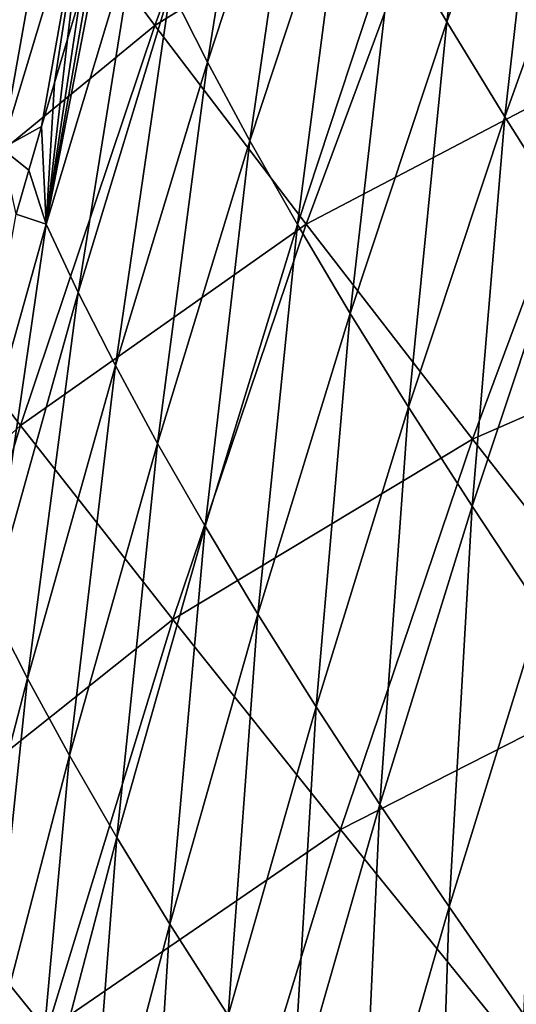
# Model space of a CAD drawing. Header units: millimetres. Extents: x -300 to 300, y -500 to 500.
# Tile 593 of 656: x -255 to -242, y 308 to 334. Entities that reach past the tile are written whole.
import ezdxf

# ---------------------------------------------------------------- set-up
doc = ezdxf.new("R2010")
doc.units = ezdxf.units.MM
doc.header["$LTSCALE"] = 81.481481
for name, color, linetype in [('20', 7, 'CONTINUOUS'), ('22', 7, 'CONTINUOUS'), ('25', 7, 'CONTINUOUS')]:
    doc.layers.add(name, color=color, linetype=linetype)

msp = doc.modelspace()

# ---------------------------------------------------------------- linework, layer by layer
at = {"layer": '20', "color": 7, "linetype": 'CONTINUOUS'}
for points in [[(-251.214, 333.482, 32.584), (-247.539, 343.405, 32.736), (-254.72, 338.175, 28.583), (-251.214, 333.482, 32.584)], [(-251.214, 333.482, 32.584), (-243.655, 338.173, 36.523), (-247.539, 343.405, 32.736), (-251.214, 333.482, 32.584)], [(-239.389, 332.498, 40.088), (-235.58, 341.814, 40.266), (-243.655, 338.173, 36.523), (-239.389, 332.498, 40.088)], [(-258.208, 327.747, 28.449), (-251.214, 333.482, 32.584), (-254.72, 338.175, 28.583), (-258.208, 327.747, 28.449)], [(-247.302, 328.351, 36.359), (-243.655, 338.173, 36.523), (-251.214, 333.482, 32.584), (-247.302, 328.351, 36.359)], [(-247.302, 328.351, 36.359), (-239.389, 332.498, 40.088), (-243.655, 338.173, 36.523), (-247.302, 328.351, 36.359)], [(-254.686, 323.147, 32.434), (-251.214, 333.482, 32.584), (-258.208, 327.747, 28.449), (-254.686, 323.147, 32.434)], [(-254.686, 323.147, 32.434), (-247.302, 328.351, 36.359), (-251.214, 333.482, 32.584), (-254.686, 323.147, 32.434)], [(-242.999, 322.795, 39.913), (-239.389, 332.498, 40.088), (-247.302, 328.351, 36.359), (-242.999, 322.795, 39.913)], [(-242.999, 322.795, 39.913), (-234.756, 326.391, 43.438), (-239.389, 332.498, 40.088), (-242.999, 322.795, 39.913)], [(-250.749, 318.127, 36.196), (-247.302, 328.351, 36.359), (-254.686, 323.147, 32.434), (-250.749, 318.127, 36.196)], [(-250.749, 318.127, 36.196), (-242.999, 322.795, 39.913), (-247.302, 328.351, 36.359), (-250.749, 318.127, 36.196)], [(-261.493, 316.893, 28.317), (-254.686, 323.147, 32.434), (-258.208, 327.747, 28.449), (-261.493, 316.893, 28.317)], [(-238.32, 316.823, 43.255), (-234.756, 326.391, 43.438), (-242.999, 322.795, 39.913), (-238.32, 316.823, 43.255)], [(-257.958, 312.395, 32.287), (-254.686, 323.147, 32.434), (-261.493, 316.893, 28.317), (-257.958, 312.395, 32.287)], [(-257.958, 312.395, 32.287), (-250.749, 318.127, 36.196), (-254.686, 323.147, 32.434), (-257.958, 312.395, 32.287)], [(-246.413, 312.699, 39.741), (-242.999, 322.795, 39.913), (-250.749, 318.127, 36.196), (-246.413, 312.699, 39.741)], [(-246.413, 312.699, 39.741), (-238.32, 316.823, 43.255), (-242.999, 322.795, 39.913), (-246.413, 312.699, 39.741)], [(-253.999, 307.495, 36.037), (-250.749, 318.127, 36.196), (-257.958, 312.395, 32.287), (-253.999, 307.495, 36.037)], [(-253.999, 307.495, 36.037), (-246.413, 312.699, 39.741), (-250.749, 318.127, 36.196), (-253.999, 307.495, 36.037)], [(-241.692, 306.872, 43.074), (-238.32, 316.823, 43.255), (-246.413, 312.699, 39.741), (-241.692, 306.872, 43.074)], [(-249.633, 302.204, 39.571), (-246.413, 312.699, 39.741), (-253.999, 307.495, 36.037), (-249.633, 302.204, 39.571)], [(-249.633, 302.204, 39.571), (-241.692, 306.872, 43.074), (-246.413, 312.699, 39.741), (-249.633, 302.204, 39.571)], [(-261.034, 301.219, 32.143), (-253.999, 307.495, 36.037), (-257.958, 312.395, 32.287), (-261.034, 301.219, 32.143)]]:
    msp.add_3dface(points, dxfattribs=at)
at = {"layer": '22', "color": 7, "linetype": 'CONTINUOUS'}
for points in [[(-245.031, 335.896, 17.32), (-242.428, 343.211, 17.348), (-243.665, 333.578, 19.087), (-245.031, 335.896, 17.32)], [(-243.665, 333.578, 19.087), (-242.428, 343.211, 17.348), (-241.063, 340.873, 19.128), (-243.665, 333.578, 19.087)], [(-250.809, 334.435, 11.964), (-248.321, 342.032, 11.942), (-249.846, 332.535, 13.751), (-250.809, 334.435, 11.964)], [(-249.846, 332.535, 13.751), (-248.321, 342.032, 11.942), (-247.355, 340.122, 13.745), (-249.846, 332.535, 13.751)], [(-243.665, 333.578, 19.087), (-241.063, 340.873, 19.128), (-242.162, 331.123, 20.836), (-243.665, 333.578, 19.087)], [(-242.162, 331.123, 20.836), (-241.063, 340.873, 19.128), (-239.564, 338.394, 20.89), (-242.162, 331.123, 20.836)], [(-249.846, 332.535, 13.751), (-247.355, 340.122, 13.745), (-248.752, 330.504, 15.528), (-249.846, 332.535, 13.751)], [(-248.752, 330.504, 15.528), (-247.355, 340.122, 13.745), (-246.259, 338.078, 15.539), (-248.752, 330.504, 15.528)], [(-242.162, 331.123, 20.836), (-239.564, 338.394, 20.89), (-240.523, 328.532, 22.563), (-242.162, 331.123, 20.836)], [(-248.752, 330.504, 15.528), (-246.259, 338.078, 15.539), (-247.524, 328.341, 17.295), (-248.752, 330.504, 15.528)], [(-247.524, 328.341, 17.295), (-246.259, 338.078, 15.539), (-245.031, 335.896, 17.32), (-247.524, 328.341, 17.295)], [(-251.647, 336.206, 10.169), (-254.021, 328.348, 10.212), (-252.439, 336.514, 8.897), (-251.647, 336.206, 10.169)], [(-252.439, 336.514, 8.897), (-254.021, 328.348, 10.212), (-252.786, 335.389, 8.906), (-252.439, 336.514, 8.897)], [(-254.021, 328.348, 10.212), (-251.647, 336.206, 10.169), (-253.188, 326.585, 11.99), (-254.021, 328.348, 10.212)], [(-253.188, 326.585, 11.99), (-251.647, 336.206, 10.169), (-250.809, 334.435, 11.964), (-253.188, 326.585, 11.99)], [(-247.524, 328.341, 17.295), (-245.031, 335.896, 17.32), (-246.158, 326.045, 19.048), (-247.524, 328.341, 17.295)], [(-246.158, 326.045, 19.048), (-245.031, 335.896, 17.32), (-243.665, 333.578, 19.087), (-246.158, 326.045, 19.048)], [(-252.786, 335.389, 8.906), (-254.021, 328.348, 10.212), (-253.129, 334.262, 8.916), (-252.786, 335.389, 8.906)], [(-253.129, 334.262, 8.916), (-254.021, 328.348, 10.212), (-253.469, 333.134, 8.926), (-253.129, 334.262, 8.916)], [(-253.188, 326.585, 11.99), (-250.809, 334.435, 11.964), (-252.228, 324.697, 13.76), (-253.188, 326.585, 11.99)], [(-252.228, 324.697, 13.76), (-250.809, 334.435, 11.964), (-249.846, 332.535, 13.751), (-252.228, 324.697, 13.76)], [(-246.158, 326.045, 19.048), (-243.665, 333.578, 19.087), (-244.653, 323.618, 20.784), (-246.158, 326.045, 19.048)], [(-244.653, 323.618, 20.784), (-243.665, 333.578, 19.087), (-242.162, 331.123, 20.836), (-244.653, 323.618, 20.784)], [(-253.469, 333.134, 8.926), (-254.021, 328.348, 10.212), (-253.806, 332.005, 8.936), (-253.469, 333.134, 8.926)], [(-252.228, 324.697, 13.76), (-249.846, 332.535, 13.751), (-251.137, 322.683, 15.521), (-252.228, 324.697, 13.76)], [(-251.137, 322.683, 15.521), (-249.846, 332.535, 13.751), (-248.752, 330.504, 15.528), (-251.137, 322.683, 15.521)], [(-253.806, 332.005, 8.936), (-254.021, 328.348, 10.212), (-254.139, 330.874, 8.945), (-253.806, 332.005, 8.936)], [(-244.653, 323.618, 20.784), (-242.162, 331.123, 20.836), (-243.01, 321.06, 22.5), (-244.653, 323.618, 20.784)], [(-243.01, 321.06, 22.5), (-242.162, 331.123, 20.836), (-240.523, 328.532, 22.563), (-243.01, 321.06, 22.5)], [(-254.139, 330.874, 8.945), (-254.021, 328.348, 10.212), (-254.469, 329.743, 8.955), (-254.139, 330.874, 8.945)], [(-251.137, 322.683, 15.521), (-248.752, 330.504, 15.528), (-249.911, 320.541, 17.272), (-251.137, 322.683, 15.521)], [(-249.911, 320.541, 17.272), (-248.752, 330.504, 15.528), (-247.524, 328.341, 17.295), (-249.911, 320.541, 17.272)], [(-254.469, 329.743, 8.955), (-254.021, 328.348, 10.212), (-254.795, 328.61, 8.964), (-254.469, 329.743, 8.955)], [(-254.021, 328.348, 10.212), (-256.289, 320.23, 10.259), (-254.795, 328.61, 8.964), (-254.021, 328.348, 10.212)], [(-256.289, 320.23, 10.259), (-254.021, 328.348, 10.212), (-255.46, 318.478, 12.019), (-256.289, 320.23, 10.259)], [(-255.46, 318.478, 12.019), (-254.021, 328.348, 10.212), (-253.188, 326.585, 11.99), (-255.46, 318.478, 12.019)], [(-249.911, 320.541, 17.272), (-247.524, 328.341, 17.295), (-248.544, 318.272, 19.011), (-249.911, 320.541, 17.272)], [(-248.544, 318.272, 19.011), (-247.524, 328.341, 17.295), (-246.158, 326.045, 19.048), (-248.544, 318.272, 19.011)], [(-243.01, 321.06, 22.5), (-240.523, 328.532, 22.563), (-241.23, 318.371, 24.192), (-243.01, 321.06, 22.5)], [(-255.46, 318.478, 12.019), (-253.188, 326.585, 11.99), (-254.504, 316.605, 13.771), (-255.46, 318.478, 12.019)], [(-254.504, 316.605, 13.771), (-253.188, 326.585, 11.99), (-252.228, 324.697, 13.76), (-254.504, 316.605, 13.771)], [(-248.544, 318.272, 19.011), (-246.158, 326.045, 19.048), (-247.038, 315.876, 20.734), (-248.544, 318.272, 19.011)], [(-247.038, 315.876, 20.734), (-246.158, 326.045, 19.048), (-244.653, 323.618, 20.784), (-247.038, 315.876, 20.734)], [(-254.504, 316.605, 13.771), (-252.228, 324.697, 13.76), (-253.416, 314.612, 15.516), (-254.504, 316.605, 13.771)], [(-253.416, 314.612, 15.516), (-252.228, 324.697, 13.76), (-251.137, 322.683, 15.521), (-253.416, 314.612, 15.516)], [(-247.038, 315.876, 20.734), (-244.653, 323.618, 20.784), (-245.392, 313.353, 22.438), (-247.038, 315.876, 20.734)], [(-245.392, 313.353, 22.438), (-244.653, 323.618, 20.784), (-243.01, 321.06, 22.5), (-245.392, 313.353, 22.438)], [(-253.416, 314.612, 15.516), (-251.137, 322.683, 15.521), (-252.191, 312.495, 17.251), (-253.416, 314.612, 15.516)], [(-252.191, 312.495, 17.251), (-251.137, 322.683, 15.521), (-249.911, 320.541, 17.272), (-252.191, 312.495, 17.251)], [(-245.392, 313.353, 22.438), (-243.01, 321.06, 22.5), (-243.606, 310.705, 24.12), (-245.392, 313.353, 22.438)], [(-243.606, 310.705, 24.12), (-243.01, 321.06, 22.5), (-241.23, 318.371, 24.192), (-243.606, 310.705, 24.12)], [(-252.191, 312.495, 17.251), (-249.911, 320.541, 17.272), (-250.825, 310.256, 18.976), (-252.191, 312.495, 17.251)], [(-250.825, 310.256, 18.976), (-249.911, 320.541, 17.272), (-248.544, 318.272, 19.011), (-250.825, 310.256, 18.976)], [(-256.674, 308.258, 13.785), (-255.46, 318.478, 12.019), (-254.504, 316.605, 13.771), (-256.674, 308.258, 13.785)], [(-250.825, 310.256, 18.976), (-248.544, 318.272, 19.011), (-249.318, 307.894, 20.686), (-250.825, 310.256, 18.976)], [(-249.318, 307.894, 20.686), (-248.544, 318.272, 19.011), (-247.038, 315.876, 20.734), (-249.318, 307.894, 20.686)], [(-243.606, 310.705, 24.12), (-241.23, 318.371, 24.192), (-241.681, 307.931, 25.776), (-243.606, 310.705, 24.12)], [(-256.674, 308.258, 13.785), (-254.504, 316.605, 13.771), (-255.589, 306.288, 15.513), (-256.674, 308.258, 13.785)], [(-255.589, 306.288, 15.513), (-254.504, 316.605, 13.771), (-253.416, 314.612, 15.516), (-255.589, 306.288, 15.513)], [(-249.318, 307.894, 20.686), (-247.038, 315.876, 20.734), (-247.669, 305.41, 22.379), (-249.318, 307.894, 20.686)], [(-247.669, 305.41, 22.379), (-247.038, 315.876, 20.734), (-245.392, 313.353, 22.438), (-247.669, 305.41, 22.379)], [(-255.589, 306.288, 15.513), (-253.416, 314.612, 15.516), (-254.367, 304.2, 17.233), (-255.589, 306.288, 15.513)], [(-254.367, 304.2, 17.233), (-253.416, 314.612, 15.516), (-252.191, 312.495, 17.251), (-254.367, 304.2, 17.233)], [(-247.669, 305.41, 22.379), (-245.392, 313.353, 22.438), (-245.879, 302.805, 24.05), (-247.669, 305.41, 22.379)], [(-245.879, 302.805, 24.05), (-245.392, 313.353, 22.438), (-243.606, 310.705, 24.12), (-245.879, 302.805, 24.05)], [(-254.367, 304.2, 17.233), (-252.191, 312.495, 17.251), (-253.002, 301.994, 18.943), (-254.367, 304.2, 17.233)], [(-253.002, 301.994, 18.943), (-252.191, 312.495, 17.251), (-250.825, 310.256, 18.976), (-253.002, 301.994, 18.943)], [(-245.879, 302.805, 24.05), (-243.606, 310.705, 24.12), (-243.948, 300.08, 25.696), (-245.879, 302.805, 24.05)], [(-243.948, 300.08, 25.696), (-243.606, 310.705, 24.12), (-241.681, 307.931, 25.776), (-243.948, 300.08, 25.696)], [(-253.002, 301.994, 18.943), (-250.825, 310.256, 18.976), (-251.494, 299.67, 20.64), (-253.002, 301.994, 18.943)], [(-251.494, 299.67, 20.64), (-250.825, 310.256, 18.976), (-249.318, 307.894, 20.686), (-251.494, 299.67, 20.64)]]:
    msp.add_3dface(points, dxfattribs=at)
at = {"layer": '25', "color": 7, "linetype": 'CONTINUOUS'}
for points in [[(-253.79, 338.064, 6.54), (-256.038, 330.587, 6.575), (-254.744, 338.385, 5.461), (-253.79, 338.064, 6.54)], [(-253.79, 338.064, 6.54), (-255.162, 330.31, 7.736), (-256.038, 330.587, 6.575), (-253.79, 338.064, 6.54)], [(-252.916, 337.767, 7.687), (-255.162, 330.31, 7.736), (-253.79, 338.064, 6.54), (-252.916, 337.767, 7.687)], [(-252.916, 337.767, 7.687), (-254.139, 330.874, 8.945), (-255.162, 330.31, 7.736), (-252.916, 337.767, 7.687)], [(-253.806, 332.005, 8.936), (-254.139, 330.874, 8.945), (-252.916, 337.767, 7.687), (-253.806, 332.005, 8.936)], [(-253.469, 333.134, 8.926), (-253.806, 332.005, 8.936), (-252.916, 337.767, 7.687), (-253.469, 333.134, 8.926)], [(-253.129, 334.262, 8.916), (-253.469, 333.134, 8.926), (-252.916, 337.767, 7.687), (-253.129, 334.262, 8.916)], [(-254.139, 330.874, 8.945), (-254.469, 329.743, 8.955), (-255.162, 330.31, 7.736), (-254.139, 330.874, 8.945)], [(-254.469, 329.743, 8.955), (-254.795, 328.61, 8.964), (-255.162, 330.31, 7.736), (-254.469, 329.743, 8.955)]]:
    msp.add_3dface(points, dxfattribs=at)

doc.saveas('drawing.dxf')
